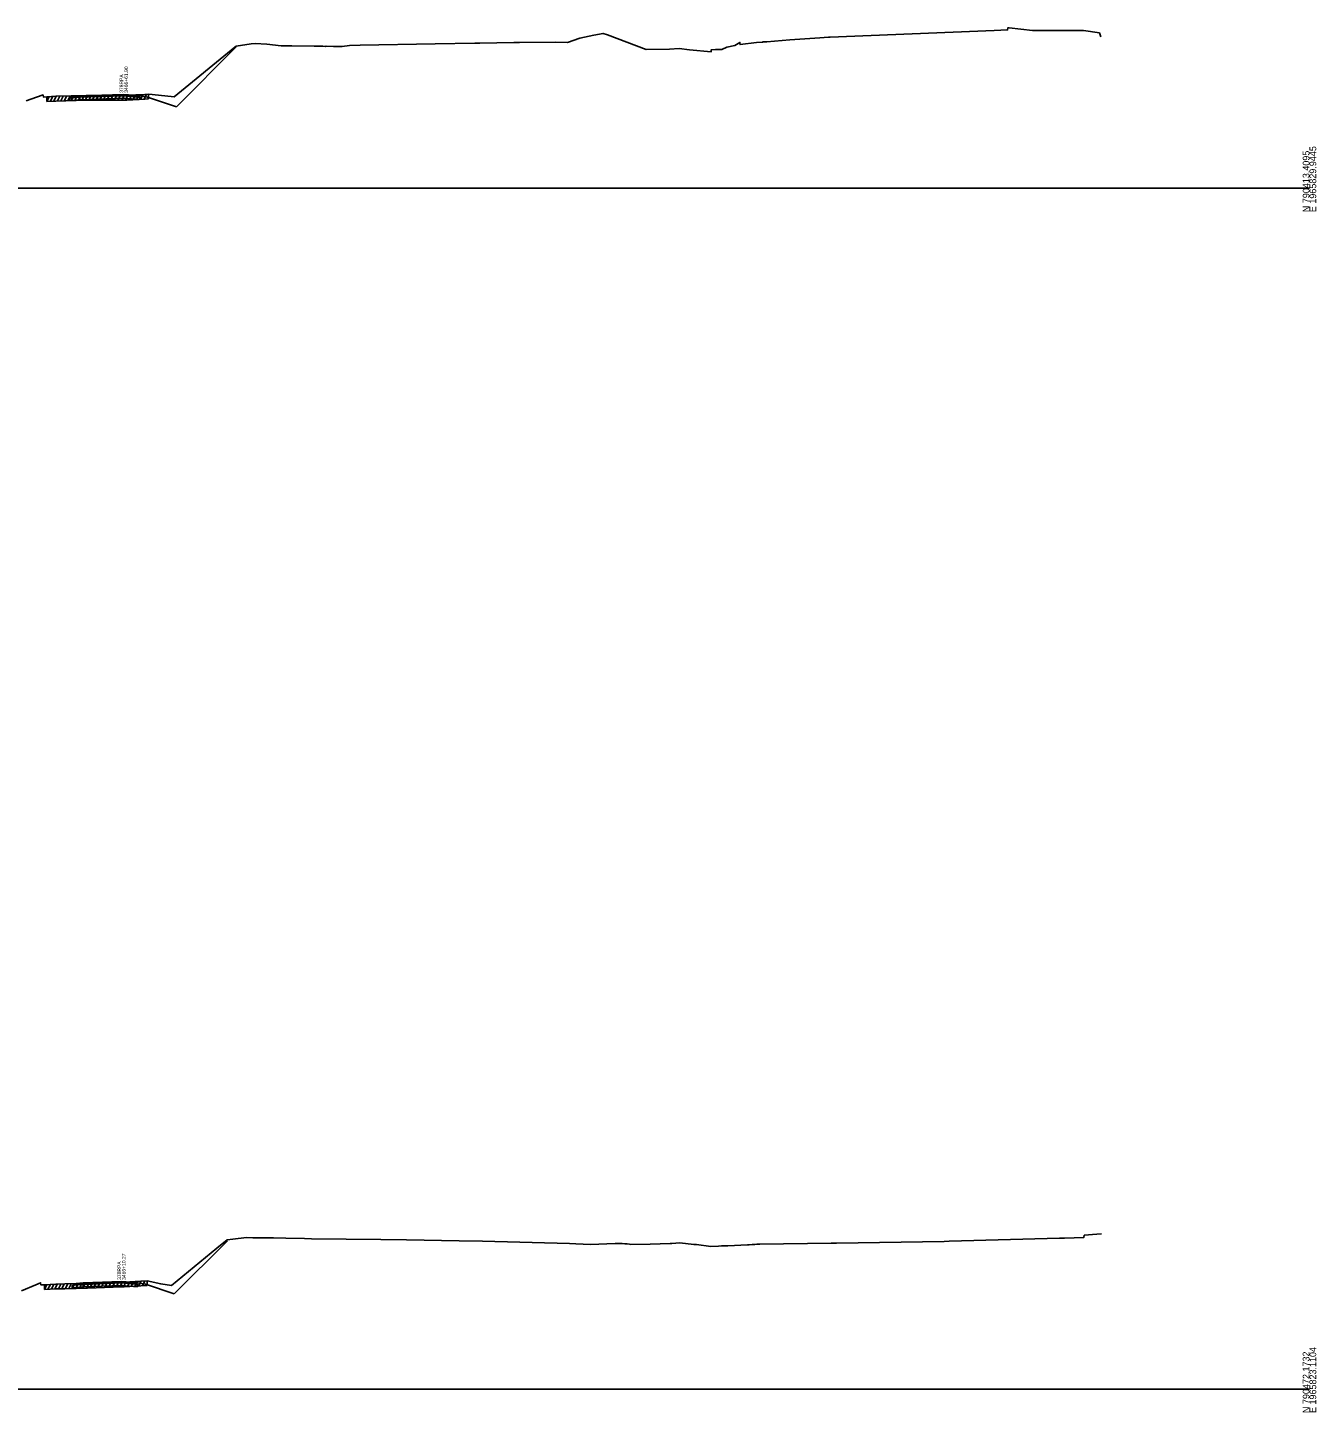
# Model space of a CAD drawing. Extents: x 1017 to 19997, y -1947 to 50737.
# Drawn here: x 18666 to 19203, y 15490 to 16067 of the extents above; entities that cross this region are included whole.
import ezdxf

# ---------------------------------------------------------------- set-up
doc = ezdxf.new("R2010")
doc.units = 0
for name, color, linetype in [('RD_GPK_XS_Cell', 7, 'Continuous'), ('RD_XS_Base', 7, 'Continuous'), ('RD_XS_ExGround', 7, 'Continuous'), ('RD_XS_ExPaveRet', 7, 'Continuous'), ('RD_XS_Greenside', 7, 'Continuous'), ('RD_XS_Pave', 7, 'Continuous'), ('RD_XS_PaveOvlay', 7, 'Continuous'), ('RD_XS_TieSlope', 7, 'Continuous'), ('RD_XS_TX_Notes', 7, 'Continuous')]:
    doc.layers.add(name, color=color, linetype=linetype)

msp = doc.modelspace()

# ---------------------------------------------------------------- linework, layer by layer
at = {"layer": 'RD_GPK_XS_Cell'}
for p, q in [((18600, 16000), (19200, 16000)), ((18600, 15500), (19200, 15500))]:
    msp.add_line(p, q, dxfattribs=at)
at = {"layer": 'RD_XS_Base'}
for points in [[(18683.41, 16036.47), (18683.91, 16037.51), (18687.89, 16037.83)], [(18683.41, 16037.47), (18683.91, 16037.51), (18687.89, 16037.83)], [(18683.41, 16036.47), (18683.41, 16037.47)], [(18687.89, 16036.83), (18683.41, 16036.47)], [(18687.89, 16037.83), (18687.89, 16036.83)], [(18706.17, 16037.43), (18687.89, 16036.83)], [(18706.17, 16038.43), (18706.17, 16037.43)], [(18706.17, 16038.43), (18712.17, 16037.94), (18712.87, 16037.89)], [(18712.87, 16036.89), (18706.17, 16037.43)], [(18712.87, 16037.89), (18712.87, 16036.89)], [(18684.75, 15542.16), (18685.25, 15543.2), (18689.25, 15543.53)], [(18684.75, 15543.16), (18685.25, 15543.2), (18689.25, 15543.53)], [(18684.75, 15542.16), (18684.75, 15543.16)], [(18689.25, 15543.53), (18689.25, 15542.53)], [(18705.25, 15543.15), (18689.25, 15542.53)], [(18705.25, 15544.15), (18705.25, 15543.15)], [(18705.25, 15544.15), (18711.25, 15543.67), (18711.95, 15543.61)], [(18711.95, 15542.61), (18705.25, 15543.15)], [(18711.95, 15543.61), (18711.95, 15542.61)], [(18689.25, 15542.53), (18684.75, 15542.16)]]:
    msp.add_lwpolyline(points, dxfattribs=at)
at = {"layer": 'RD_XS_ExGround'}
for points in [[(18665.54, 16036.43), (18672.29, 16038.69), (18672.65, 16038.8), (18672.75, 16037.9), (18674.16, 16038.04), (18677.94, 16038.29), (18690.58, 16038.61), (18691.4, 16038.63), (18698.46, 16038.66), (18707.49, 16038.7), (18715.04, 16039.05), (18716.5, 16039.13), (18718.11, 16038.99), (18727.16, 16038.08), (18752.48, 16058.66), (18753.09, 16059.16), (18759.34, 16060.14), (18760.98, 16060.22), (18765.77, 16060), (18771.74, 16059.23), (18776.17, 16059.24), (18785.54, 16059.18), (18789.09, 16059.15), (18790.06, 16059.04), (18790.51, 16059.06), (18793.58, 16059.01), (18797.19, 16059.04), (18800.16, 16059.36), (18804.61, 16059.54), (18835.85, 16060.09), (18852.39, 16060.33), (18854.56, 16060.32), (18868.71, 16060.63), (18870.97, 16060.69), (18886, 16060.74), (18890.98, 16060.72), (18896.18, 16062.52), (18901.93, 16063.69), (18905.84, 16064.43), (18907.64, 16063.85), (18923.71, 16057.74), (18933.5, 16057.9), (18937.5, 16058.09), (18941.78, 16057.54), (18950.8, 16056.72), (18950.9, 16057.62), (18952.7, 16057.78), (18955.25, 16057.7), (18957.4, 16058.65), (18960.74, 16059.46), (18962.79, 16060.7), (18962.89, 16059.8), (18969.71, 16060.62), (18972.17, 16060.84), (18972.51, 16060.89), (18972.96, 16060.93), (18973.48, 16060.96), (18974.01, 16060.96), (18983.63, 16061.71), (18996.08, 16062.62), (18999.72, 16062.93), (19000.34, 16062.91), (19068.66, 16065.69), (19074.28, 16065.92), (19074.38, 16066.82), (19074.96, 16066.72), (19084.65, 16065.67), (19091.66, 16065.62), (19105.87, 16065.58), (19112.51, 16064.64), (19113.06, 16063.04)], [(18663.63, 15540.86), (18669.63, 15543.4), (18671.6, 15544.27), (18671.7, 15543.37), (18672.63, 15543.42), (18673.17, 15543.45), (18675.56, 15543.56), (18677.96, 15543.65), (18681.73, 15543.75), (18691.14, 15544.06), (18701.83, 15544.39), (18706.42, 15544.5), (18713.38, 15544.92), (18715.95, 15545.05), (18721.62, 15543.77), (18726.1, 15543.04), (18745, 15558.59), (18749.23, 15562.09), (18751.62, 15562.35), (18757.36, 15563.11), (18760.02, 15562.92), (18760.44, 15562.91), (18766.98, 15562.91), (18768.15, 15562.91), (18768.6, 15562.9), (18773.75, 15562.81), (18781.49, 15562.62), (18784.4, 15562.54), (18798.87, 15562.33), (18813.24, 15562.23), (18823.97, 15562.12), (18845.88, 15561.72), (18855.68, 15561.5), (18891.86, 15560.58), (18894.41, 15560.49), (18900.55, 15560.24), (18910.9, 15560.55), (18911.58, 15560.55), (18912.63, 15560.55), (18913.72, 15560.55), (18914.86, 15560.5), (18915.91, 15560.42), (18916.78, 15560.31), (18917.4, 15560.2), (18925.39, 15560.34), (18933.72, 15560.61), (18934.5, 15560.61), (18937.85, 15560.88), (18943.57, 15560.2), (18944.67, 15560.11), (18950.76, 15559.36), (18953.85, 15559.53), (18955.07, 15559.58), (18956.1, 15559.65), (18957.75, 15559.63), (18965.92, 15559.97), (18966.62, 15560.03), (18967.91, 15560.14), (18969.02, 15560.24), (18969.91, 15560.3), (18970.57, 15560.35), (18971.04, 15560.38), (19000.76, 15560.69), (19001.17, 15560.7), (19001.48, 15560.7), (19003.05, 15560.72), (19047.83, 15561.49), (19049.91, 15561.52), (19095.88, 15562.78), (19097.29, 15562.81), (19098.02, 15562.83), (19106.09, 15563.13), (19106.19, 15564.03), (19111.38, 15564.48), (19113.44, 15564.65)]]:
    msp.add_lwpolyline(points, dxfattribs=at)
at = {"layer": 'RD_XS_ExPaveRet'}
for p, q in [((18685.83, 16036.49), (18686.84, 16038.51)), ((18687.29, 16036.52), (18688.3, 16038.55)), ((18688.74, 16036.56), (18689.76, 16038.59)), ((18690.2, 16036.6), (18691.22, 16038.62)), ((18691.66, 16036.63), (18692.67, 16038.63)), ((18693.11, 16036.64), (18694.11, 16038.64)), ((18694.63, 16036.64), (18695.64, 16038.65)), ((18696.16, 16036.65), (18697.17, 16038.65)), ((18697.7, 16036.66), (18698.7, 16038.66)), ((18699.23, 16036.66), (18700.23, 16038.67)), ((18700.76, 16036.67), (18701.76, 16038.67)), ((18702.29, 16036.68), (18703.29, 16038.68)), ((18703.82, 16036.68), (18704.83, 16038.69)), ((18705.36, 16036.69), (18706.36, 16038.69)), ((18706.89, 16036.7), (18707.91, 16038.72)), ((18708.45, 16036.74), (18709.48, 16038.79)), ((18710.02, 16036.82), (18711.04, 16038.87)), ((18711.58, 16036.89), (18712.61, 16038.94)), ((18713.15, 16036.97), (18714.17, 16039.01)), ((18714.72, 16037.04), (18715.74, 16039.09)), ((18716.5, 16037.13), (18716.5, 16039.13)), ((18674.16, 16036.04), (18675.19, 16038.11)), ((18674.16, 16036.04), (18674.16, 16038.04)), ((18675.63, 16036.14), (18676.67, 16038.21)), ((18677.11, 16036.24), (18678.14, 16038.3)), ((18678.57, 16036.31), (18679.58, 16038.33)), ((18680.01, 16036.34), (18681.03, 16038.37)), ((18681.45, 16036.38), (18682.47, 16038.41)), ((18682.91, 16036.42), (18683.92, 16038.44)), ((18684.37, 16036.45), (18685.38, 16038.48)), ((18716.28, 16037.12), (18716.5, 16037.55)), ((18673.17, 15541.45), (18674.19, 15543.5)), ((18673.17, 15541.45), (18673.17, 15543.45)), ((18674.63, 15541.52), (18675.65, 15543.57)), ((18676.08, 15541.58), (18677.1, 15543.62)), ((18677.54, 15541.64), (18678.55, 15543.67)), ((18678.98, 15541.68), (18679.99, 15543.7)), ((18680.42, 15541.71), (18681.43, 15543.74)), ((18681.87, 15541.75), (18682.89, 15543.78)), ((18683.34, 15541.8), (18684.36, 15543.83)), ((18684.8, 15541.85), (18685.82, 15543.88)), ((18686.27, 15541.9), (18687.29, 15543.93)), ((18687.74, 15541.94), (18688.75, 15543.98)), ((18689.2, 15541.99), (18690.22, 15544.03)), ((18690.67, 15542.04), (18691.69, 15544.07)), ((18692.14, 15542.09), (18693.15, 15544.12)), ((18693.68, 15542.14), (18694.7, 15544.17)), ((18695.23, 15542.18), (18696.25, 15544.21)), ((18696.78, 15542.23), (18697.8, 15544.26)), ((18698.34, 15542.28), (18699.35, 15544.31)), ((18699.89, 15542.33), (18700.9, 15544.36)), ((18701.44, 15542.37), (18702.46, 15544.4)), ((18702.99, 15542.42), (18704, 15544.44)), ((18704.54, 15542.46), (18705.55, 15544.48)), ((18706.09, 15542.49), (18707.12, 15544.54)), ((18707.67, 15542.58), (18708.7, 15544.64)), ((18709.25, 15542.67), (18710.28, 15544.73)), ((18710.84, 15542.77), (18711.87, 15544.83)), ((18712.42, 15542.86), (18713.45, 15544.92)), ((18714, 15542.95), (18715.02, 15545)), ((18715.57, 15543.03), (18715.95, 15543.78)), ((18715.95, 15543.05), (18715.95, 15545.05))]:
    msp.add_line(p, q, dxfattribs=at)
for points in [[(18674.16, 16036.04), (18677.94, 16036.29), (18690.58, 16036.61), (18691.4, 16036.63), (18698.46, 16036.66), (18707.49, 16036.7), (18715.04, 16037.05), (18716.5, 16037.13)], [(18673.17, 15541.45), (18673.17, 15541.45), (18675.56, 15541.56), (18677.96, 15541.65), (18681.73, 15541.75), (18691.14, 15542.06), (18701.83, 15542.39), (18706.42, 15542.5), (18713.38, 15542.92), (18715.95, 15543.05)]]:
    msp.add_lwpolyline(points, dxfattribs=at)
at = {"layer": 'RD_XS_Greenside'}
for points in [[(18712.17, 16038.58), (18716.17, 16037.94)], [(18716.17, 16037.94), (18728.17, 16033.92)], [(18711.25, 15544.31), (18715.25, 15543.66)], [(18715.25, 15543.66), (18727.25, 15539.66)]]:
    msp.add_lwpolyline(points, dxfattribs=at)
at = {"layer": 'RD_XS_Pave'}
for points in [[(18706.17, 16038.75), (18687.89, 16038.14)], [(18706.17, 16038.43), (18706.17, 16038.75)], [(18706.17, 16038.75), (18712.17, 16038.26)], [(18687.89, 16038.14), (18683.91, 16037.83)], [(18683.91, 16037.83), (18683.91, 16037.51)], [(18683.91, 16037.51), (18687.89, 16037.83)], [(18687.89, 16037.83), (18706.17, 16038.43)], [(18687.89, 16038.14), (18687.89, 16037.83)], [(18712.17, 16037.94), (18706.17, 16038.43)], [(18712.17, 16038.26), (18712.17, 16037.94)], [(18689.25, 15543.84), (18685.25, 15543.52)], [(18685.25, 15543.2), (18689.25, 15543.53)], [(18685.25, 15543.52), (18685.25, 15543.2)], [(18705.25, 15544.47), (18689.25, 15543.84)], [(18689.25, 15543.53), (18705.25, 15544.15)], [(18689.25, 15543.84), (18689.25, 15543.53)], [(18705.25, 15544.15), (18705.25, 15544.47)], [(18705.25, 15544.47), (18711.25, 15543.99)], [(18711.25, 15543.67), (18705.25, 15544.15)], [(18711.25, 15543.99), (18711.25, 15543.67)]]:
    msp.add_lwpolyline(points, dxfattribs=at)
at = {"layer": 'RD_XS_PaveOvlay'}
for points in [[(18687.89, 16038.46), (18706.17, 16039.06)], [(18706.17, 16039.06), (18706.17, 16038.75)], [(18706.17, 16039.06), (18712.17, 16038.58)], [(18712.17, 16038.58), (18712.17, 16038.26)], [(18687.89, 16038.46), (18683.91, 16038.14)], [(18683.91, 16038.14), (18683.91, 16037.83)], [(18687.89, 16038.14), (18687.89, 16038.46)], [(18689.25, 15544.16), (18685.25, 15543.84)], [(18685.25, 15543.84), (18685.25, 15543.52)], [(18689.25, 15544.16), (18705.25, 15544.79)], [(18689.25, 15543.84), (18689.25, 15544.16)], [(18705.25, 15544.79), (18705.25, 15544.47)], [(18705.25, 15544.79), (18711.25, 15544.31)], [(18711.25, 15544.31), (18711.25, 15543.99)]]:
    msp.add_lwpolyline(points, dxfattribs=at)
at = {"layer": 'RD_XS_TieSlope'}
for points in [[(18728.17, 16033.92), (18753.06, 16058.79)], [(18727.25, 15539.66), (18749.37, 15561.77)]]:
    msp.add_lwpolyline(points, dxfattribs=at)

# ---------------------------------------------------------------- texts
at = {"layer": 'RD_GPK_XS_Cell'}
for s, p in [('N 790413.4095', (19200, 15990)), ('E 1965829.9445', (19202.8, 15990)), ('N 790472.1732', (19200, 15490)), ('E 1965823.1104', (19202.8, 15490))]:
    msp.add_text(s, height=2.8, rotation=90, dxfattribs=at).set_placement(p)
at = {"layer": 'RD_XS_TX_Notes'}
for s, p in [(' 3466+61.90', (18707.95, 16039.12)), (' 378RPA', (18706, 16039.12)), (' 3466+10.27', (18707.03, 15544.84)), (' 378RPA', (18705.08, 15544.84))]:
    msp.add_text(s, height=1.5, rotation=90, dxfattribs=at).set_placement(p)

doc.saveas('drawing.dxf')
